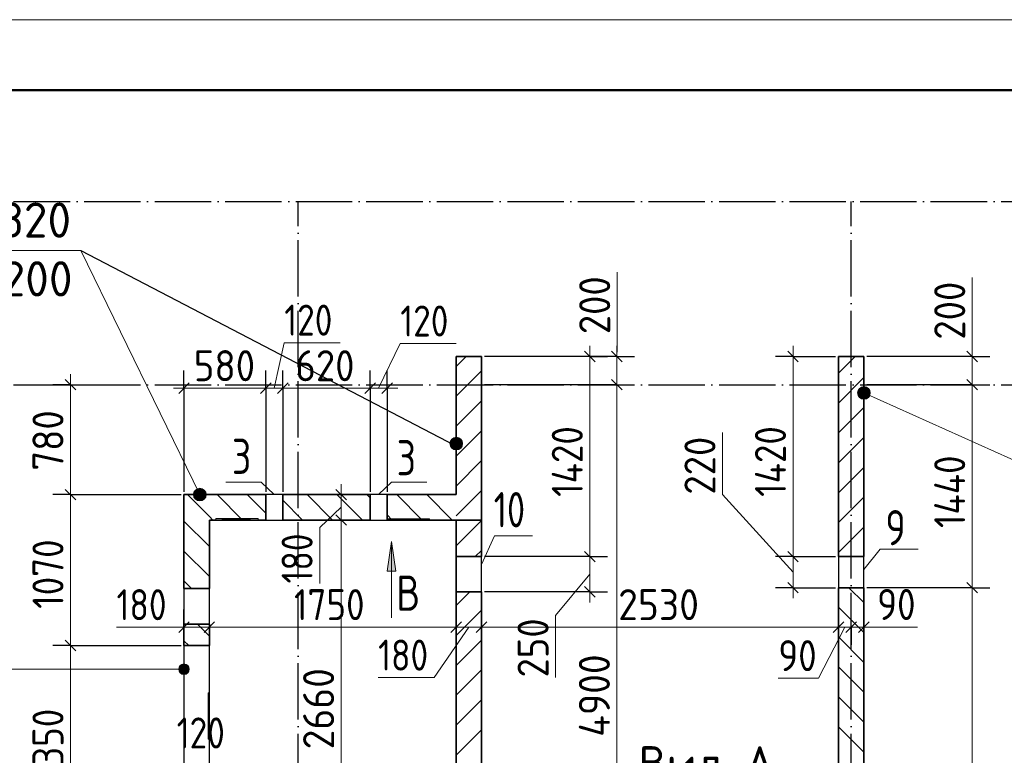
# Model space of a CAD drawing. Header units: millimetres. Extents: x -49773 to 2322955, y -3321 to 58485.
# Tile 362 of 580: x 1345240 to 1352220, y 34105 to 39324. Entities that reach past the tile are written whole.
import ezdxf

# ---------------------------------------------------------------- set-up
doc = ezdxf.new("R2010")
doc.units = ezdxf.units.MM
doc.linetypes.add('______11', pattern=[500, 400, -50, 0, -50])
doc.linetypes.add('______5', pattern=[1100, 800, -100, 100, -100])
for name, color, linetype, lineweight in [('Standard', 7, 'Continuous', 25), ('Высотная отметка (окна)', 7, 'Continuous', 13), ('Высотная отметка (отверстия)', 7, 'Continuous', 13), ('Высотная отметки_ общее', 7, 'Continuous', 13), ('Макрос окна_ общее', 7, 'Continuous', 13), ('Ограждение_ 2D надпись', 7, 'Continuous', 13), ('Размерная линия_ общее', 7, 'Continuous', 13), ('Стена_ общее', 7, 'Continuous', 35), ('Стена_ Сборный элемент', 7, 'Continuous', 35), ('тонкая', 7, 'Continuous', 25)]:
    doc.layers.add(name, color=color, linetype=linetype, lineweight=lineweight)
doc.layers.add('Осевая линия_ общее', color=7, linetype='______5', lineweight=13, true_color=0xa0a0a0)
doc.styles.add('ISOCPEUR', font='txt')

msp = doc.modelspace()

# ---------------------------------------------------------------- hatches: boundary and pattern name
at = {"layer": 'Высотная отметка (окна)', "linetype": 'Continuous', "lineweight": 13, "transparency": 33554687}
for points in [[(1346372.5, 34697), (1346372.5, 34734.5), (1346367.3, 34715.8)], [(1346386, 34683.5), (1346386, 34748), (1346372.5, 34734.5)], [(1346386, 34683.5), (1346372.5, 34734.5), (1346372.5, 34697)], [(1346404.8, 34678.3), (1346404.8, 34753.3), (1346386, 34748)], [(1346404.8, 34678.3), (1346386, 34748), (1346386, 34683.5)], [(1346423.5, 34683.5), (1346423.5, 34748), (1346404.8, 34753.3)], [(1346423.5, 34683.5), (1346404.8, 34753.3), (1346404.8, 34678.3)], [(1346437, 34697), (1346437, 34734.5), (1346423.5, 34748)], [(1346437, 34697), (1346423.5, 34748), (1346423.5, 34683.5)], [(1346437, 34734.5), (1346437, 34697), (1346442.3, 34715.8)]]:
    msp.add_hatch(color=7, dxfattribs=at).paths.add_polyline_path(points)
at = {"layer": 'Высотная отметки_ общее', "linetype": 'Continuous', "lineweight": 13, "transparency": 33554687}
for points in [[(1351198.7, 36712.5), (1351188.4, 36650), (1351220.1, 36720.6)], [(1351220.1, 36720.6), (1351188.4, 36650), (1351206.4, 36635.1)], [(1351220.1, 36720.6), (1351206.4, 36635.1), (1351243.2, 36717.2)], [(1351243.2, 36717.2), (1351206.4, 36635.1), (1351229.5, 36631.6)], [(1351243.2, 36717.2), (1351229.5, 36631.6), (1351261.2, 36702.2)], [(1351180.3, 36671.4), (1351198.7, 36712.5), (1351183.7, 36694.5)], [(1351198.7, 36712.5), (1351180.3, 36671.4), (1351188.4, 36650)], [(1351261.2, 36702.2), (1351229.5, 36631.6), (1351250.9, 36639.8)], [(1351261.2, 36702.2), (1351250.9, 36639.8), (1351269.3, 36680.8)], [(1351269.3, 36680.8), (1351250.9, 36639.8), (1351265.9, 36657.7)], [(1348290.1, 36319.7), (1348359.7, 36353.6), (1348338.1, 36361)], [(1348290.1, 36319.7), (1348338.1, 36361), (1348297.6, 36341.3)], [(1348294.3, 36296.7), (1348359.7, 36353.6), (1348290.1, 36319.7)], [(1348294.3, 36296.7), (1348375.2, 36336.1), (1348359.7, 36353.6)], [(1348309.9, 36279.2), (1348375.2, 36336.1), (1348294.3, 36296.7)], [(1348297.6, 36341.3), (1348338.1, 36361), (1348315.1, 36356.8)], [(1348309.9, 36279.2), (1348379.4, 36313.1), (1348375.2, 36336.1)], [(1348331.5, 36271.7), (1348379.4, 36313.1), (1348309.9, 36279.2)], [(1348331.5, 36271.7), (1348372, 36291.5), (1348379.4, 36313.1)], [(1348372, 36291.5), (1348331.5, 36271.7), (1348354.5, 36275.9)], [(1346472.6, 35957.8), (1346542.2, 35991.7), (1346520.5, 35999.2)], [(1346472.6, 35957.8), (1346520.5, 35999.2), (1346480.1, 35979.5)], [(1346476.8, 35934.8), (1346542.2, 35991.7), (1346472.6, 35957.8)], [(1346476.8, 35934.8), (1346557.7, 35974.2), (1346542.2, 35991.7)], [(1346492.3, 35917.4), (1346557.7, 35974.2), (1346476.8, 35934.8)], [(1346480.1, 35979.5), (1346520.5, 35999.2), (1346497.6, 35995)], [(1346492.3, 35917.4), (1346561.9, 35951.3), (1346557.7, 35974.2)], [(1346514, 35909.9), (1346561.9, 35951.3), (1346492.3, 35917.4)], [(1346514, 35909.9), (1346554.5, 35929.6), (1346561.9, 35951.3)], [(1346554.5, 35929.6), (1346514, 35909.9), (1346537, 35914.1)]]:
    msp.add_hatch(color=7, dxfattribs=at).paths.add_polyline_path(points)
at = {"layer": 'Осевая линия_ общее', "linetype": 'Continuous', "lineweight": 13, "transparency": 33554687}
msp.add_hatch(color=7, dxfattribs=at).paths.add_polyline_path([(1347905.9, 35411.4), (1347875.9, 35621.4), (1347845.9, 35411.4)])

# ---------------------------------------------------------------- linework, layer by layer
at = {"layer": 'Standard', "color": 7, "linetype": 'Continuous', "lineweight": 13, "transparency": 33554687}
msp.add_lwpolyline([(1328054.2, -2676.4), (1387454.2, -2676.4), (1387454.2, 39323.6), (1328054.2, 39323.6), (1328054.2, -2676.4)], close=True, dxfattribs=at)
at = {"layer": 'Standard', "color": 7, "linetype": 'Continuous', "lineweight": 50, "transparency": 33554687}
msp.add_lwpolyline([(1330054.2, 38823.6), (1386954.2, 38823.6), (1386954.2, -2176.4), (1330054.2, -2176.4), (1330054.2, 38823.6)], close=True, dxfattribs=at)
at = {"layer": 'Высотная отметка (окна)', "color": 7, "linetype": 'Continuous', "lineweight": 13, "transparency": 33554687}
for p, q in [((1346404.8, 34715.8), (1342758.1, 34715.8)), ((1346367.3, 34715.8), (1346367.3, 34715.8)), ((1346404.8, 34753.3), (1346404.8, 34753.3)), ((1346442.3, 34715.8), (1346442.3, 34715.8)), ((1346404.8, 34678.3), (1346404.8, 34678.3))]:
    msp.add_line(p, q, dxfattribs=at)
msp.add_circle((1346404.8, 34715.8), 37.5, dxfattribs=at)
at = {"layer": 'Высотная отметка (отверстия)', "color": 7, "linetype": 'Continuous', "lineweight": 13, "transparency": 33554687}
for points in [[(1348514.8, 35458.7), (1348605.8, 35662.6), (1348875.8, 35662.6)], [(1351224.8, 35424.5), (1351339.8, 35568.6), (1351609.8, 35568.6)]]:
    msp.add_lwpolyline(points, dxfattribs=at)
at = {"layer": 'Высотная отметки_ общее', "color": 7, "linetype": 'Continuous', "lineweight": 13, "transparency": 33554687}
for p, q in [((1351243.2, 36717.2), (1351243.2, 36717.2)), ((1351183.7, 36694.5), (1351183.7, 36694.5)), ((1351265.9, 36657.7), (1351265.9, 36657.7)), ((1351206.4, 36635.1), (1351206.4, 36635.1)), ((1348315.1, 36356.8), (1348315.1, 36356.8)), ((1348375.2, 36336.1), (1348375.2, 36336.1)), ((1348294.3, 36296.7), (1348294.3, 36296.7)), ((1348354.5, 36275.9), (1348354.5, 36275.9)), ((1346497.6, 35995), (1346497.6, 35995)), ((1346557.7, 35974.2), (1346557.7, 35974.2)), ((1346476.8, 35934.8), (1346476.8, 35934.8)), ((1346537, 35914.1), (1346537, 35914.1))]:
    msp.add_line(p, q, dxfattribs=at)
for points in [[(1346517.3, 35954.5), (1345673.8, 37685.4), (1343405.7, 37685.4)], [(1351224.8, 36676.1), (1352615.2, 36052.2), (1354883.4, 36052.2)]]:
    msp.add_lwpolyline(points, dxfattribs=at)
for centre in [(1351224.8, 36676.1), (1348334.8, 36316.4), (1346517.3, 35954.5)]:
    msp.add_circle(centre, 45, dxfattribs=at)
at = {"layer": 'Макрос окна_ общее', "color": 7, "linetype": 'Continuous', "lineweight": -3, "transparency": 33554687}
for p, q in [((1347104.8, 35954.5), (1346984.8, 35954.5)), ((1347844.8, 35954.5), (1347724.8, 35954.5)), ((1346984.8, 35774.5), (1347104.8, 35774.5)), ((1347724.8, 35774.5), (1347844.8, 35774.5)), ((1348334.8, 35514.5), (1348334.8, 35264.5)), ((1348514.8, 35264.5), (1348514.8, 35514.5)), ((1351044.8, 35514.5), (1351044.8, 35294.5)), ((1351224.8, 35294.5), (1351224.8, 35514.5)), ((1346404.8, 35289.5), (1346404.8, 35239.5)), ((1346404.8, 35254.5), (1346404.8, 35239.5)), ((1346584.8, 35239.5), (1346584.8, 35289.5)), ((1346584.8, 35034.5), (1346584.8, 35254.5)), ((1346404.8, 35239.5), (1346404.8, 35034.5))]:
    msp.add_line(p, q, dxfattribs=at)
at = {"layer": 'Ограждение_ 2D надпись', "color": 7, "linetype": 'Continuous', "lineweight": 13, "transparency": 33554687}
for points in [[(1347044.8, 35954.5), (1346952.5, 36043.9), (1346702.5, 36043.9)], [(1347784.8, 35954.5), (1347877.1, 36043.9), (1348127.1, 36043.9)]]:
    msp.add_lwpolyline(points, dxfattribs=at)
at = {"layer": 'Осевая линия_ общее', "color": 253, "linetype": '______11', "lineweight": -3, "true_color": 0xa0a0a0, "transparency": 33554687}
for p, q in [((1334694.8, 38034.5), (1381774.8, 38034.5)), ((1347214.8, 21356.3), (1347214.8, 38034.5)), ((1351134.8, 21356.3), (1351134.8, 38034.5)), ((1334694.8, 36734.5), (1381774.8, 36734.5))]:
    msp.add_line(p, q, dxfattribs=at)
at = {"layer": 'Осевая линия_ общее', "color": 7, "linetype": 'Continuous', "lineweight": 13, "transparency": 33554687}
for p, q in [((1347875.9, 35621.4), (1347845.9, 35411.4)), ((1347875.9, 35081.4), (1347875.9, 35621.4)), ((1347875.9, 35621.4), (1347875.9, 35621.4)), ((1347875.9, 35621.4), (1347875.9, 35621.4)), ((1347875.9, 35621.4), (1347875.9, 35621.4)), ((1347905.9, 35411.4), (1347875.9, 35621.4)), ((1347845.9, 35411.4), (1347905.9, 35411.4)), ((1347875.9, 35411.4), (1347875.9, 35396.4))]:
    msp.add_line(p, q, dxfattribs=at)
at = {"layer": 'Размерная линия_ общее', "color": 7, "linetype": 'Continuous', "lineweight": 13, "transparency": 33554687}
for p, q in [((1349476.5, 37092.4), (1349476.5, 37532.4)), ((1351993.7, 37053.9), (1351993.7, 37493.9)), ((1349474.3, 36834.5), (1349476.5, 37092.4)), ((1347044.8, 36709), (1347115.8, 37032.2)), ((1347115.8, 37032.2), (1347511.8, 37032.2)), ((1347784.8, 36709), (1347938.2, 37026.1)), ((1347938.2, 37026.1), (1348334.2, 37026.1)), ((1349282.2, 36934.5), (1349282.2, 37009.5)), ((1349474.3, 36934.5), (1349474.3, 37009.5)), ((1350722.7, 36934.5), (1350722.7, 37009.5)), ((1351993.3, 36834.5), (1351993.7, 37053.9)), ((1351993.3, 36934.5), (1351993.3, 37009.5)), ((1349282.2, 35514.5), (1349282.2, 36934.5)), ((1349474.3, 36734.5), (1349474.3, 36934.5)), ((1351993.3, 36734.5), (1351993.3, 36934.5)), ((1345600.8, 36734.5), (1345600.8, 36809.5)), ((1345600.8, 35954.5), (1345600.8, 36734.5)), ((1349474.3, 31834.5), (1349474.3, 36734.5)), ((1351993.3, 35294.5), (1351993.3, 36734.5)), ((1346404.8, 36709), (1346329.8, 36709)), ((1346404.8, 36709), (1346984.8, 36709)), ((1346984.8, 36709), (1347104.8, 36709)), ((1347104.8, 36709), (1347724.8, 36709)), ((1347724.8, 36709), (1347844.8, 36709)), ((1347844.8, 36709), (1347919.8, 36709)), ((1350222.7, 35954.5), (1350222.7, 36394.5)), ((1347519.3, 35954.5), (1347519.3, 36029.5)), ((1345600.8, 34884.5), (1345600.8, 35954.5)), ((1347519.3, 35774.5), (1347519.3, 35954.5)), ((1350722.7, 35404.5), (1350222.7, 35954.5)), ((1347519.3, 35864.5), (1347367, 35720.2)), ((1347519.3, 33114.5), (1347519.3, 35774.5)), ((1347367, 35720.2), (1347367, 35324.2)), ((1349282.2, 35264.5), (1349282.2, 35514.5)), ((1350722.7, 35294.5), (1350722.7, 35514.5)), ((1349282.2, 35389.5), (1349039.7, 35097.1)), ((1349282.2, 35264.5), (1349282.2, 35189.5)), ((1350722.7, 35294.5), (1350722.7, 35219.5)), ((1351993.3, 31234.5), (1351993.3, 35294.5)), ((1349039.7, 35097.1), (1349039.7, 34657.1)), ((1346322.9, 35013.7), (1345926.9, 35013.7)), ((1346494.8, 35014), (1346322.9, 35013.7)), ((1346404.8, 35014), (1346329.8, 35014)), ((1346404.8, 35014), (1346584.8, 35014)), ((1346584.8, 35014), (1348334.8, 35014)), ((1348424.8, 35014), (1348177.4, 34656.1)), ((1348334.8, 35014), (1348514.8, 35014)), ((1348514.8, 35014), (1351044.8, 35014)), ((1351089.8, 35014), (1350904.3, 34652.3)), ((1351044.8, 35014), (1351134.8, 35014)), ((1351134.8, 35014), (1351224.8, 35014)), ((1351179.8, 35014), (1351319.2, 35015.1)), ((1351224.8, 35014), (1351299.8, 35014)), ((1351319.2, 35015.1), (1351605.2, 35015.1)), ((1345600.8, 33534.5), (1345600.8, 34884.5)), ((1348177.4, 34656.1), (1347781.4, 34656.1)), ((1350904.3, 34652.3), (1350618.3, 34652.3))]:
    msp.add_line(p, q, dxfattribs=at)
at = {"layer": 'Размерная линия_ общее', "color": 253, "linetype": 'Continuous', "lineweight": -3, "true_color": 0xa0a0a0, "transparency": 33554687}
for p, q in [((1349282.2, 36934.5), (1348534.8, 36934.5)), ((1349282.2, 36934.5), (1349157.2, 36934.5)), ((1349282.2, 36934.5), (1349407.2, 36934.5)), ((1349474.3, 36934.5), (1349349.3, 36934.5)), ((1349474.3, 36934.5), (1349599.3, 36934.5)), ((1350722.7, 36934.5), (1350597.7, 36934.5)), ((1350722.7, 36934.5), (1350847.7, 36934.5)), ((1350722.7, 36934.5), (1351024.8, 36934.5)), ((1351993.3, 36934.5), (1351868.3, 36934.5)), ((1351993.3, 36934.5), (1352118.3, 36934.5)), ((1346404.8, 36709), (1346404.8, 36834)), ((1346984.8, 36709), (1346984.8, 36834)), ((1347104.8, 36709), (1347104.8, 36834)), ((1347724.8, 36709), (1347724.8, 36834)), ((1347844.8, 36709), (1347844.8, 36834)), ((1345600.8, 36734.5), (1345475.8, 36734.5)), ((1345600.8, 36734.5), (1345725.8, 36734.5)), ((1345600.8, 36734.5), (1345767.4, 36734.5)), ((1349474.3, 36734.5), (1349349.3, 36734.5)), ((1349474.3, 36734.5), (1349599.3, 36734.5)), ((1351993.3, 36734.5), (1351868.3, 36734.5)), ((1351993.3, 36734.5), (1352118.3, 36734.5)), ((1346404.8, 36709), (1346404.8, 36584)), ((1346404.8, 36709), (1346404.8, 35974.5)), ((1346984.8, 36709), (1346984.8, 36584)), ((1346984.8, 36709), (1346984.8, 35974.5)), ((1347104.8, 36709), (1347104.8, 36584)), ((1347104.8, 36709), (1347104.8, 35974.5)), ((1347724.8, 36709), (1347724.8, 36584)), ((1347724.8, 36709), (1347724.8, 35974.5)), ((1347844.8, 36709), (1347844.8, 36584)), ((1347844.8, 36709), (1347844.8, 35974.5)), ((1345600.8, 35954.5), (1345475.8, 35954.5)), ((1345600.8, 35954.5), (1345725.8, 35954.5)), ((1345600.8, 35954.5), (1346384.8, 35954.5)), ((1347519.3, 35954.5), (1347394.3, 35954.5)), ((1347519.3, 35954.5), (1347515.2, 35954.5)), ((1347519.3, 35954.5), (1347644.3, 35954.5)), ((1347519.3, 35774.5), (1347394.3, 35774.5)), ((1347519.3, 35774.5), (1347515.2, 35774.5)), ((1347519.3, 35774.5), (1347644.3, 35774.5)), ((1349282.2, 35514.5), (1349157.2, 35514.5)), ((1349282.2, 35514.5), (1349407.2, 35514.5)), ((1350722.7, 35514.5), (1350597.7, 35514.5)), ((1350722.7, 35514.5), (1350847.7, 35514.5)), ((1350722.7, 35514.5), (1351024.8, 35514.5)), ((1349282.2, 35264.5), (1349157.2, 35264.5)), ((1349282.2, 35264.5), (1349407.2, 35264.5)), ((1350722.7, 35294.5), (1350597.7, 35294.5)), ((1350722.7, 35294.5), (1350847.7, 35294.5)), ((1350722.7, 35294.5), (1351024.8, 35294.5)), ((1351993.3, 35294.5), (1351868.3, 35294.5)), ((1351993.3, 35294.5), (1352118.3, 35294.5)), ((1346404.8, 35014), (1346404.8, 35139)), ((1346584.8, 35014), (1346584.8, 35139)), ((1348334.8, 35014), (1348334.8, 35139)), ((1348514.8, 35014), (1348514.8, 35139)), ((1351044.8, 35014), (1351044.8, 35139)), ((1351134.8, 35014), (1351134.8, 35139)), ((1351224.8, 35014), (1351224.8, 35139)), ((1346404.8, 35014), (1346404.8, 34889)), ((1346404.8, 35014), (1346404.8, 35014)), ((1346584.8, 35014), (1346584.8, 34889)), ((1348334.8, 35014), (1348334.8, 34889)), ((1348514.8, 35014), (1348514.8, 34889)), ((1351044.8, 35014), (1351044.8, 34889)), ((1351134.8, 35014), (1351134.8, 34889)), ((1351134.8, 35014), (1351134.8, 35014)), ((1351224.8, 35014), (1351224.8, 34889)), ((1345600.8, 34884.5), (1345475.8, 34884.5)), ((1345600.8, 34884.5), (1345725.8, 34884.5)), ((1345600.8, 34884.5), (1346384.8, 34884.5))]:
    msp.add_line(p, q, dxfattribs=at)
at = {"layer": 'Размерная линия_ общее', "color": 7, "linetype": 'Continuous', "lineweight": 25, "transparency": 33554687}
for p, q in [((1349319.7, 36897), (1349244.7, 36972)), ((1349511.8, 36897), (1349436.8, 36972)), ((1350760.2, 36897), (1350685.2, 36972)), ((1352030.8, 36897), (1351955.8, 36972)), ((1345638.3, 36697), (1345563.3, 36772)), ((1346367.3, 36671.5), (1346442.3, 36746.5)), ((1346947.3, 36671.5), (1347022.3, 36746.5)), ((1347067.3, 36671.5), (1347142.3, 36746.5)), ((1347687.3, 36671.5), (1347762.3, 36746.5)), ((1347807.3, 36671.5), (1347882.3, 36746.5)), ((1349511.8, 36697), (1349436.8, 36772)), ((1352030.8, 36697), (1351955.8, 36772)), ((1345638.3, 35917), (1345563.3, 35992)), ((1347556.8, 35917), (1347481.8, 35992)), ((1347556.8, 35737), (1347481.8, 35812)), ((1349319.7, 35477), (1349244.7, 35552)), ((1350760.2, 35477), (1350685.2, 35552)), ((1350760.2, 35257), (1350685.2, 35332)), ((1352030.8, 35257), (1351955.8, 35332)), ((1349319.7, 35227), (1349244.7, 35302)), ((1346367.3, 34976.5), (1346442.3, 35051.5)), ((1346547.3, 34976.5), (1346622.3, 35051.5)), ((1348297.3, 34976.5), (1348372.3, 35051.5)), ((1348477.3, 34976.5), (1348552.3, 35051.5)), ((1351007.3, 34976.5), (1351082.3, 35051.5)), ((1351097.3, 34976.5), (1351172.3, 35051.5)), ((1351187.3, 34976.5), (1351262.3, 35051.5)), ((1345638.3, 34847), (1345563.3, 34922))]:
    msp.add_line(p, q, dxfattribs=at)
at = {"layer": 'Размерная линия_ общее', "color": 253, "linetype": 'Continuous', "lineweight": -3, "true_color": 0xa0a0a0, "transparency": 33554687}
for points in [[(1349474.3, 36934.5), (1349459.5, 36934.5), (1349459.5, 36934.5), (1348534.8, 36934.5)], [(1351993.3, 36934.5), (1351976.6, 36934.5), (1351976.6, 36934.5), (1351244.8, 36934.5)], [(1349474.3, 36734.5), (1349459.3, 36734.5), (1349459.3, 36734.5), (1348534.8, 36734.5)], [(1351993.3, 36734.5), (1351976.6, 36734.5), (1351976.6, 36734.5), (1351244.8, 36734.5)], [(1348334.8, 35014), (1348334.8, 35030.9), (1348334.8, 35030.9), (1348334.8, 35031.3), (1348334.8, 35031.3), (1348334.8, 35381.1), (1348334.8, 35381.1), (1348334.8, 35524.5)], [(1348514.8, 35014), (1348514.8, 35030.9), (1348514.8, 35030.9), (1348514.8, 35031.4), (1348514.8, 35031.4), (1348514.8, 35406.9), (1348514.8, 35406.9), (1348514.8, 35524.5)], [(1349282.2, 35514.5), (1349191.2, 35514.5), (1349191.2, 35514.5), (1348534.8, 35514.5)], [(1349282.2, 35264.5), (1349143.9, 35264.5), (1349143.9, 35264.5), (1348534.8, 35264.5)], [(1351993.3, 35294.5), (1351976.1, 35294.5), (1351976.1, 35294.5), (1351976, 35294.5), (1351976, 35294.5), (1351244.8, 35294.5)], [(1351044.8, 35014), (1351044.8, 35032), (1351044.8, 35032), (1351044.8, 35182.4)], [(1351224.8, 35014), (1351224.8, 35032.1), (1351224.8, 35032.1), (1351224.8, 35173.9)], [(1346584.8, 35014), (1346584.8, 35030.8), (1346584.8, 35030.8), (1346584.8, 35030.9), (1346584.8, 35030.9), (1346584.8, 35030.9), (1346584.8, 35030.9), (1346584.8, 35056.3)]]:
    msp.add_lwpolyline(points, dxfattribs=at)
at = {"layer": 'Размерная линия_ общее', "color": 7, "linetype": 'Continuous', "lineweight": 13, "transparency": 33554687}
msp.add_lwpolyline([(1350722.7, 35514.5), (1350722.7, 35918.7), (1350722.7, 35918.7), (1350722.7, 36934.5)], dxfattribs=at)
at = {"layer": 'Стена_ общее', "color": 7, "linetype": 'Continuous', "lineweight": 35, "transparency": 33554687}
for p, q in [((1348334.8, 36934.5), (1348334.8, 35954.5)), ((1348514.8, 36934.5), (1348334.8, 36934.5)), ((1348514.8, 35514.5), (1348514.8, 36934.5)), ((1351224.8, 36934.5), (1351044.8, 36934.5)), ((1351044.8, 36934.5), (1351044.8, 35514.5)), ((1351224.8, 35514.5), (1351224.8, 36934.5)), ((1351224.8, 36934.5), (1351224.8, 36934.5)), ((1346584.8, 35954.5), (1346404.8, 35954.5)), ((1346404.8, 35954.5), (1346404.8, 35289.5)), ((1346984.8, 35954.5), (1346584.8, 35954.5)), ((1346984.8, 35954.5), (1346984.8, 35774.5)), ((1347104.8, 35774.5), (1347104.8, 35954.5)), ((1347724.8, 35954.5), (1347104.8, 35954.5)), ((1347724.8, 35954.5), (1347724.8, 35774.5)), ((1347844.8, 35774.5), (1347844.8, 35954.5)), ((1348334.8, 35954.5), (1347844.8, 35954.5)), ((1346584.8, 35289.5), (1346584.8, 35774.5)), ((1346584.8, 35774.5), (1346984.8, 35774.5)), ((1347104.8, 35774.5), (1347724.8, 35774.5)), ((1347844.8, 35774.5), (1348334.8, 35774.5)), ((1348334.8, 35774.5), (1348334.8, 35514.5)), ((1348514.8, 35774.5), (1348334.8, 35774.5)), ((1348514.8, 35514.5), (1348334.8, 35514.5)), ((1351224.8, 35514.5), (1351044.8, 35514.5)), ((1346584.8, 35289.5), (1346404.8, 35289.5)), ((1348334.8, 35264.5), (1348514.8, 35264.5)), ((1348334.8, 35264.5), (1348334.8, 33114.5)), ((1348514.8, 32744.5), (1348514.8, 35264.5)), ((1351044.8, 35294.5), (1351224.8, 35294.5)), ((1351044.8, 35294.5), (1351044.8, 32744.5)), ((1351224.8, 32744.5), (1351224.8, 35294.5)), ((1351224.8, 35294.5), (1351224.8, 35294.5)), ((1346404.8, 35034.5), (1346584.8, 35034.5)), ((1346404.8, 35034.5), (1346404.8, 34884.5)), ((1346584.8, 34884.5), (1346584.8, 35034.5)), ((1346584.8, 34884.5), (1346404.8, 34884.5))]:
    msp.add_line(p, q, dxfattribs=at)
at = {"layer": 'Стена_ общее', "color": 253, "linetype": '______11', "lineweight": 18, "true_color": 0xababab, "transparency": 33554687}
for p, q in [((1348334.8, 36864.3), (1348405.1, 36934.5)), ((1351044.8, 36604.4), (1351224.8, 36784.4)), ((1348334.8, 36440), (1348514.8, 36620)), ((1351044.8, 36180.2), (1351224.8, 36360.1)), ((1348334.8, 36015.7), (1348514.8, 36195.7)), ((1348093.7, 35774.5), (1347913.7, 35954.5)), ((1351044.8, 35755.9), (1351224.8, 35935.9)), ((1346404.8, 35766.4), (1346584.8, 35586.4)), ((1348334.8, 35591.5), (1348514.8, 35771.5)), ((1346404.8, 35342.1), (1346457.4, 35289.5)), ((1351119.3, 35294.5), (1351224.8, 35189)), ((1346404.8, 34917.8), (1346438.1, 34884.5))]:
    msp.add_line(p, q, dxfattribs=at)
at = {"layer": 'Стена_ общее', "color": 253, "linetype": '______5', "lineweight": 18, "true_color": 0xababab, "transparency": 33554687}
for p, q in [((1351044.8, 36816.5), (1351162.8, 36934.5)), ((1348334.8, 36652.1), (1348514.8, 36832.1)), ((1351044.8, 36392.3), (1351224.8, 36572.3)), ((1348334.8, 36227.9), (1348514.8, 36407.9)), ((1351044.8, 35968), (1351224.8, 36148)), ((1346428.8, 35954.5), (1346584.8, 35798.5)), ((1346984.8, 35822.8), (1346853, 35954.5)), ((1347724.8, 35931.3), (1347701.6, 35954.5)), ((1348305.8, 35774.5), (1348125.8, 35954.5)), ((1348334.8, 35803.6), (1348514.8, 35983.6)), ((1347881.6, 35774.5), (1347844.8, 35811.3)), ((1351044.8, 35543.8), (1351224.8, 35723.8)), ((1346404.8, 35554.2), (1346584.8, 35374.2)), ((1348470, 35514.5), (1348514.8, 35559.3))]:
    msp.add_line(p, q, dxfattribs=at)
at = {"layer": 'Стена_ общее', "color": 7, "linetype": 'Continuous', "lineweight": 13, "transparency": 33554687}
for p, q in [((1351224.8, 35514.5), (1351224.8, 36934.5)), ((1351224.8, 35294.5), (1351224.8, 35514.5))]:
    msp.add_line(p, q, dxfattribs=at)
at = {"layer": 'Стена_ общее', "color": 7, "linetype": 'Continuous', "lineweight": 25, "transparency": 33554687}
for p, q in [((1346404.8, 34884.5), (1346404.8, 33534.5)), ((1346584.8, 33534.5), (1346584.8, 34884.5))]:
    msp.add_line(p, q, dxfattribs=at)
at = {"layer": 'Стена_ общее', "color": 253, "linetype": '______11', "lineweight": 18, "true_color": 0xababab, "transparency": 33554687}
for points in [[(1346820.9, 35774.5), (1346820.9, 35774.5), (1346640.9, 35954.5)], [(1347669.4, 35774.5), (1347669.4, 35774.5), (1347669.4, 35774.5), (1347669.4, 35774.5), (1347489.4, 35954.5)], [(1347245.2, 35774.5), (1347245.2, 35774.5), (1347245.2, 35774.5), (1347245.2, 35774.5), (1347104.8, 35914.9)], [(1348334.8, 35167.2), (1348334.8, 35167.2), (1348349.1, 35181.6), (1348349.1, 35181.6), (1348432.1, 35264.5)], [(1348334.8, 34742.9), (1348334.8, 34742.9), (1348366.6, 34774.8), (1348366.6, 34774.8), (1348514.8, 34922.9)], [(1351044.8, 34944.7), (1351044.8, 34944.7), (1351224.8, 34764.7)], [(1348334.8, 34318.7), (1348334.8, 34318.7), (1348384.2, 34368.1), (1348384.2, 34368.1), (1348514.8, 34498.7)], [(1351044.8, 34520.5), (1351044.8, 34520.5), (1351224.8, 34340.5)]]:
    msp.add_lwpolyline(points, dxfattribs=at)
at = {"layer": 'Стена_ общее', "color": 253, "linetype": '______5', "lineweight": 18, "true_color": 0xababab, "transparency": 33554687}
for points in [[(1347457.3, 35774.5), (1347457.3, 35774.5), (1347457.3, 35774.5), (1347457.3, 35774.5), (1347277.3, 35954.5)], [(1346608.8, 35774.5), (1346608.8, 35774.5), (1346584.8, 35798.5)], [(1348334.8, 34955.1), (1348334.8, 34955.1), (1348357.9, 34978.2), (1348357.9, 34978.2), (1348514.8, 35135.1)], [(1351044.8, 35156.9), (1351044.8, 35156.9), (1351224.8, 34976.9)], [(1346500.2, 35034.5), (1346584.8, 34950), (1346584.8, 34950)], [(1348334.8, 34530.8), (1348334.8, 34530.8), (1348375.4, 34571.4), (1348375.4, 34571.4), (1348514.8, 34710.8)], [(1351044.8, 34732.6), (1351044.8, 34732.6), (1351224.8, 34552.6)], [(1348334.8, 34106.6), (1348334.8, 34106.6), (1348392.9, 34164.7), (1348392.9, 34164.7), (1348514.8, 34286.6)], [(1351044.8, 34308.4), (1351044.8, 34308.4), (1351224.8, 34128.4)]]:
    msp.add_lwpolyline(points, dxfattribs=at)
at = {"layer": 'Стена_ Сборный элемент', "color": 7, "linetype": 'Continuous', "lineweight": 13, "transparency": 33554687}
for p, q in [((1346629.8, 35784.5), (1346929.8, 35784.5)), ((1346929.8, 35784.5), (1346629.8, 35784.5)), ((1346629.8, 35784.5), (1346629.8, 35784.5)), ((1346629.8, 35774.5), (1346629.8, 35784.5)), ((1346629.8, 35774.5), (1346629.8, 35784.5)), ((1346629.8, 35774.5), (1346929.8, 35774.5)), ((1346929.8, 35774.5), (1346629.8, 35774.5)), ((1346629.8, 35774.5), (1346629.8, 35774.5)), ((1346874.8, 35783.5), (1346674.8, 35783.5)), ((1346674.8, 35783.5), (1346674.8, 35783.5)), ((1346674.8, 35783.5), (1346874.8, 35783.5)), ((1346674.8, 35773.5), (1346674.8, 35783.5)), ((1346674.8, 35773.5), (1346674.8, 35783.5)), ((1346874.8, 35773.5), (1346674.8, 35773.5)), ((1346674.8, 35773.5), (1346674.8, 35773.5)), ((1346674.8, 35773.5), (1346874.8, 35773.5)), ((1346874.8, 35783.5), (1346874.8, 35783.5)), ((1346874.8, 35773.5), (1346874.8, 35783.5)), ((1346874.8, 35773.5), (1346874.8, 35783.5)), ((1346874.8, 35773.5), (1346874.8, 35773.5)), ((1346929.8, 35784.5), (1346929.8, 35784.5)), ((1346929.8, 35774.5), (1346929.8, 35784.5)), ((1346929.8, 35774.5), (1346929.8, 35784.5)), ((1346929.8, 35774.5), (1346929.8, 35774.5)), ((1348144.8, 35783.5), (1347844.8, 35783.5)), ((1347844.8, 35783.5), (1347844.8, 35783.5)), ((1347844.8, 35783.5), (1348144.8, 35783.5)), ((1347844.8, 35773.5), (1347844.8, 35783.5)), ((1347844.8, 35773.5), (1347844.8, 35783.5)), ((1348144.8, 35773.5), (1347844.8, 35773.5)), ((1347844.8, 35773.5), (1347844.8, 35773.5)), ((1347844.8, 35773.5), (1348144.8, 35773.5)), ((1348129.8, 35783.5), (1347929.8, 35783.5)), ((1347929.8, 35783.5), (1347929.8, 35783.5)), ((1347929.8, 35783.5), (1348129.8, 35783.5)), ((1347929.8, 35773.5), (1347929.8, 35783.5)), ((1347929.8, 35773.5), (1347929.8, 35783.5)), ((1348129.8, 35773.5), (1347929.8, 35773.5)), ((1347929.8, 35773.5), (1347929.8, 35773.5)), ((1347929.8, 35773.5), (1348129.8, 35773.5)), ((1348129.8, 35783.5), (1348129.8, 35783.5)), ((1348129.8, 35773.5), (1348129.8, 35783.5)), ((1348129.8, 35773.5), (1348129.8, 35783.5)), ((1348129.8, 35773.5), (1348129.8, 35773.5)), ((1348144.8, 35783.5), (1348144.8, 35783.5)), ((1348144.8, 35773.5), (1348144.8, 35783.5)), ((1348144.8, 35773.5), (1348144.8, 35783.5)), ((1348144.8, 35773.5), (1348144.8, 35773.5)), ((1346575.8, 34219.5), (1346575.8, 34549.5)), ((1346575.8, 34549.5), (1346575.8, 34549.5)), ((1346575.8, 34549.5), (1346575.8, 34219.5)), ((1346585.8, 34549.5), (1346575.8, 34549.5)), ((1346585.8, 34549.5), (1346575.8, 34549.5)), ((1346585.8, 34219.5), (1346585.8, 34549.5)), ((1346585.8, 34549.5), (1346585.8, 34549.5)), ((1346585.8, 34549.5), (1346585.8, 34219.5)), ((1346575.8, 34219.5), (1346575.8, 34219.5)), ((1346585.8, 34219.5), (1346575.8, 34219.5)), ((1346585.8, 34219.5), (1346575.8, 34219.5)), ((1346585.8, 34219.5), (1346585.8, 34219.5))]:
    msp.add_line(p, q, dxfattribs=at)
at = {"layer": 'тонкая'}
msp.add_line((1345673.8, 37685.4), (1348326.5, 36304), dxfattribs=at)

# ---------------------------------------------------------------- texts
at = {"layer": 'Standard', "color": 7, "linetype": 'Continuous', "lineweight": 25, "transparency": 33554687, "char_height": 250, "attachment_point": 7, "style": 'ISOCPEUR'}
for s, insert, width in [('\\W0.80;В', (1347909.8, 35130.5), 299.872), ('\\W0.95;Вид А', (1349627.1, 33880.4), 1043.177)]:
    msp.add_mtext(s, dxfattribs=dict(at, insert=insert, width=width))
at = {"layer": 'Высотная отметка (отверстия)', "color": 7, "linetype": 'Continuous', "lineweight": 25, "transparency": 33554687, "char_height": 250, "attachment_point": 7, "style": 'ISOCPEUR'}
for s, insert, width in [('\\W0.75;10', (1348600.8, 35722.6), 393.566), ('\\W0.78;9', (1351377.8, 35595), 272.004)]:
    msp.add_mtext(s, dxfattribs=dict(at, insert=insert, width=width))
at = {"layer": 'Высотная отметки_ общее', "color": 7, "linetype": 'Continuous', "lineweight": 25, "transparency": 33554687, "char_height": 250, "width": 2395.897, "attachment_point": 7, "style": 'ISOCPEUR'}
for s, insert in [('{\\W0.9800;отм. в +39.320}', (1343405.7, 37777.1)), ('\\W0.98;отм. н +36.200', (1343405.7, 37360.4))]:
    msp.add_mtext(s, dxfattribs=dict(at, insert=insert))
at = {"layer": 'Ограждение_ 2D надпись', "color": 7, "linetype": 'Continuous', "lineweight": 25, "transparency": 33554687, "char_height": 250, "attachment_point": 7, "style": 'ISOCPEUR'}
for insert, width in [((1346744.5, 36100.9), 272.004), ((1347912.5, 36091.3), 272.013)]:
    msp.add_mtext('\\W0.78;3', dxfattribs=dict(at, insert=insert, width=width))
at = {"layer": 'Размерная линия_ общее', "color": 7, "linetype": 'Continuous', "lineweight": 25, "transparency": 33554687, "char_height": 220, "attachment_point": 7, "rotation": 90, "style": 'ISOCPEUR'}
for s, insert, width in [('\\W0.91;200', (1349426.5, 37092.4), 561.988), ('\\W0.91;200', (1351943.7, 37053.9), 561.988), ('\\W0.91;780', (1345550.8, 36124.5), 561.988), ('\\W0.87;1420', (1349232.2, 35938.5), 689.431), ('\\W0.87;1420', (1350672.7, 35938.5), 689.431), ('\\W0.91;220', (1350172.7, 35954.5), 561.996), ('\\W0.87;1440', (1351943.3, 35717.5), 711.922), ('\\W0.87;1070', (1345550.8, 35144.5), 666.903), ('\\W0.83;180', (1347317, 35324.2), 508.571), ('\\W0.91;250', (1348989.7, 34657.1), 561.988), ('\\W0.93;4900', (1349424.3, 34236.5), 740.386), ('\\W0.93;2660', (1347469.3, 34147.5), 718.094), ('\\W0.87;1350', (1345550.8, 33934.5), 666.903)]:
    msp.add_mtext(s, dxfattribs=dict(at, insert=insert, width=width))
at = {"layer": 'Размерная линия_ общее', "color": 7, "linetype": 'Continuous', "lineweight": 25, "transparency": 33554687, "char_height": 220, "attachment_point": 7, "style": 'ISOCPEUR'}
for s, insert, width in [('\\W0.83;120', (1347115.8, 37082.2), 508.571), ('\\W0.83;120', (1347938.2, 37076.1), 508.571), ('\\W0.91;580', (1346474.8, 36759), 561.988), ('\\W0.91;620', (1347194.8, 36759), 561.988), ('\\W0.83;180', (1345926.9, 35063.7), 508.564), ('\\W0.87;1750', (1347184.8, 35064), 666.903), ('\\W0.93;2530', (1349482.8, 35064), 718.101), ('\\W0.87;90', (1351319.2, 35065.1), 403.932), ('\\W0.83;180', (1347781.4, 34706.1), 508.571), ('\\W0.87;90', (1350618.3, 34702.3), 403.932), ('\\W0.83;120', (1346353.2, 34153.9), 508.564)]:
    msp.add_mtext(s, dxfattribs=dict(at, insert=insert, width=width))

doc.saveas('drawing.dxf')
